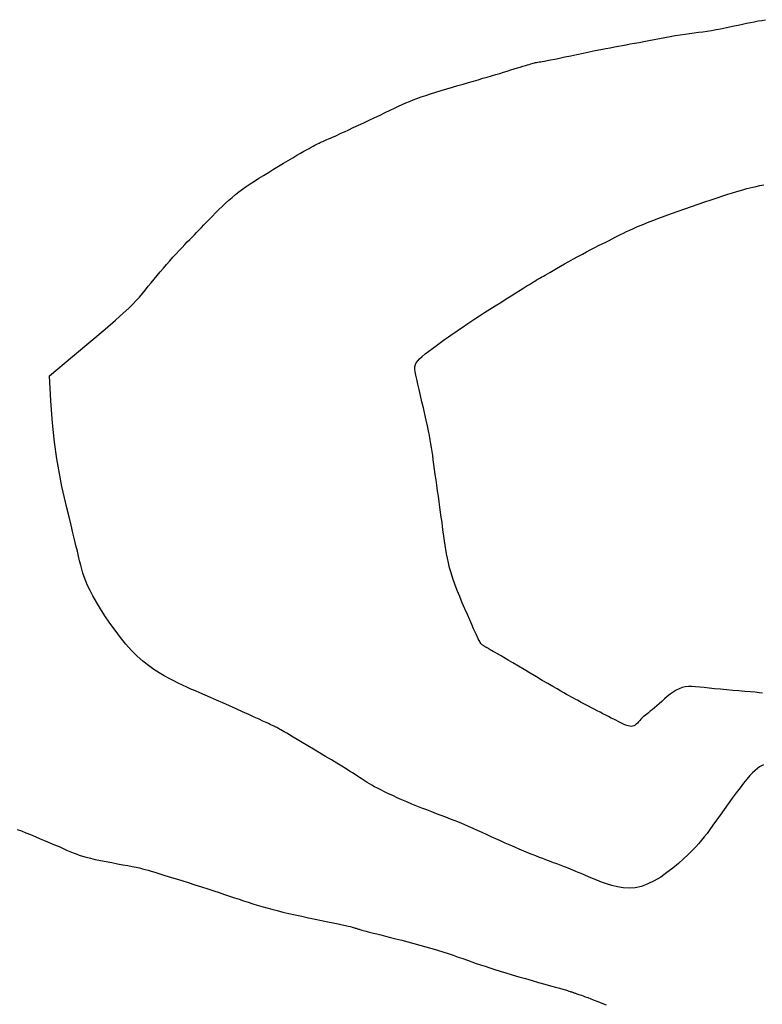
# Model space of a CAD drawing. Header units: millimetres. Extents: x 32690613 to 32693367, y 5343692 to 5344708.
# Tile 382 of 656: x 32692569 to 32692580, y 5344106 to 5344120. Entities that reach past the tile are written whole.
import ezdxf

# ---------------------------------------------------------------- set-up
doc = ezdxf.new("R2010")
doc.units = ezdxf.units.MM
doc.header["$LTSCALE"] = 20
for name, color, linetype in [('02-DGM_HL_490.50', 52, 'Continuous'), ('02-DGM_HL_491.00', 62, 'Continuous'), ('02-DGM_HL_491.50', 72, 'Continuous')]:
    doc.layers.add(name, color=color, linetype=linetype)

msp = doc.modelspace()

# ---------------------------------------------------------------- linework, layer by layer
at = {"layer": '02-DGM_HL_490.50', "elevation": 490.5, "flags": 128}
msp.add_lwpolyline([(32692579.721, 5344110.225), (32692579.673, 5344110.23), (32692579.616, 5344110.235), (32692579.548, 5344110.241), (32692579.472, 5344110.248), (32692579.39, 5344110.255), (32692579.304, 5344110.262), (32692579.217, 5344110.27), (32692579.131, 5344110.278), (32692579.049, 5344110.286), (32692578.972, 5344110.294), (32692578.902, 5344110.301), (32692578.839, 5344110.308), (32692578.782, 5344110.313), (32692578.73, 5344110.316), (32692578.682, 5344110.315), (32692578.636, 5344110.31), (32692578.593, 5344110.301), (32692578.551, 5344110.286), (32692578.508, 5344110.265), (32692578.466, 5344110.239), (32692578.425, 5344110.209), (32692578.384, 5344110.176), (32692578.344, 5344110.142), (32692578.306, 5344110.108), (32692578.27, 5344110.075), (32692578.236, 5344110.044), (32692578.203, 5344110.016), (32692578.173, 5344109.991), (32692578.146, 5344109.969), (32692578.12, 5344109.948), (32692578.096, 5344109.929), (32692578.073, 5344109.911), (32692578.052, 5344109.894), (32692578.033, 5344109.876), (32692578.014, 5344109.857), (32692577.997, 5344109.839), (32692577.981, 5344109.821), (32692577.964, 5344109.804), (32692577.948, 5344109.789), (32692577.932, 5344109.776), (32692577.915, 5344109.766), (32692577.897, 5344109.76), (32692577.878, 5344109.757), (32692577.858, 5344109.758), (32692577.837, 5344109.763), (32692577.814, 5344109.77), (32692577.789, 5344109.78), (32692577.762, 5344109.792), (32692577.733, 5344109.806), (32692577.703, 5344109.821), (32692577.67, 5344109.838), (32692577.635, 5344109.856), (32692577.598, 5344109.874), (32692577.56, 5344109.894), (32692577.521, 5344109.914), (32692577.481, 5344109.934), (32692577.44, 5344109.955), (32692577.4, 5344109.976), (32692577.359, 5344109.997), (32692577.319, 5344110.018), (32692577.279, 5344110.039), (32692577.241, 5344110.06), (32692577.203, 5344110.08), (32692577.167, 5344110.099), (32692577.132, 5344110.118), (32692577.099, 5344110.136), (32692577.068, 5344110.153), (32692577.037, 5344110.169), (32692577.006, 5344110.186), (32692576.971, 5344110.205), (32692576.933, 5344110.227), (32692576.889, 5344110.252), (32692576.837, 5344110.282), (32692576.777, 5344110.317), (32692576.707, 5344110.358), (32692576.629, 5344110.403), (32692576.546, 5344110.452), (32692576.461, 5344110.502), (32692576.376, 5344110.553), (32692576.294, 5344110.601), (32692576.217, 5344110.647), (32692576.148, 5344110.687), (32692576.089, 5344110.722), (32692576.04, 5344110.751), (32692575.999, 5344110.775), (32692575.966, 5344110.794), (32692575.939, 5344110.81), (32692575.917, 5344110.822), (32692575.899, 5344110.832), (32692575.885, 5344110.841), (32692575.873, 5344110.848), (32692575.863, 5344110.853), (32692575.854, 5344110.859), (32692575.846, 5344110.863), (32692575.839, 5344110.867), (32692575.832, 5344110.871), (32692575.826, 5344110.874), (32692575.82, 5344110.878), (32692575.813, 5344110.882), (32692575.806, 5344110.886), (32692575.799, 5344110.891), (32692575.792, 5344110.897), (32692575.784, 5344110.903), (32692575.776, 5344110.912), (32692575.768, 5344110.921), (32692575.759, 5344110.933), (32692575.751, 5344110.947), (32692575.741, 5344110.963), (32692575.731, 5344110.984), (32692575.718, 5344111.01), (32692575.703, 5344111.042), (32692575.685, 5344111.081), (32692575.664, 5344111.128), (32692575.639, 5344111.185), (32692575.61, 5344111.251), (32692575.577, 5344111.326), (32692575.541, 5344111.406), (32692575.505, 5344111.491), (32692575.469, 5344111.579), (32692575.434, 5344111.666), (32692575.402, 5344111.752), (32692575.373, 5344111.834), (32692575.348, 5344111.911), (32692575.328, 5344111.983), (32692575.311, 5344112.051), (32692575.297, 5344112.116), (32692575.285, 5344112.178), (32692575.275, 5344112.24), (32692575.266, 5344112.301), (32692575.257, 5344112.363), (32692575.248, 5344112.426), (32692575.239, 5344112.49), (32692575.23, 5344112.556), (32692575.221, 5344112.624), (32692575.211, 5344112.693), (32692575.201, 5344112.764), (32692575.191, 5344112.836), (32692575.18, 5344112.911), (32692575.17, 5344112.987), (32692575.159, 5344113.064), (32692575.148, 5344113.141), (32692575.138, 5344113.218), (32692575.127, 5344113.293), (32692575.117, 5344113.365), (32692575.107, 5344113.434), (32692575.098, 5344113.499), (32692575.09, 5344113.559), (32692575.082, 5344113.615), (32692575.074, 5344113.67), (32692575.065, 5344113.724), (32692575.055, 5344113.78), (32692575.045, 5344113.84), (32692575.032, 5344113.904), (32692575.017, 5344113.975), (32692575, 5344114.054), (32692574.981, 5344114.139), (32692574.961, 5344114.227), (32692574.94, 5344114.315), (32692574.92, 5344114.403), (32692574.9, 5344114.486), (32692574.883, 5344114.562), (32692574.867, 5344114.63), (32692574.854, 5344114.686), (32692574.845, 5344114.733), (32692574.841, 5344114.772), (32692574.841, 5344114.805), (32692574.847, 5344114.835), (32692574.86, 5344114.862), (32692574.88, 5344114.889), (32692574.907, 5344114.919), (32692574.943, 5344114.951), (32692574.986, 5344114.987), (32692575.035, 5344115.025), (32692575.087, 5344115.064), (32692575.143, 5344115.105), (32692575.2, 5344115.146), (32692575.257, 5344115.186), (32692575.312, 5344115.225), (32692575.365, 5344115.261), (32692575.416, 5344115.297), (32692575.466, 5344115.332), (32692575.517, 5344115.367), (32692575.57, 5344115.402), (32692575.625, 5344115.439), (32692575.684, 5344115.478), (32692575.748, 5344115.52), (32692575.818, 5344115.565), (32692575.892, 5344115.612), (32692575.968, 5344115.661), (32692576.045, 5344115.709), (32692576.12, 5344115.757), (32692576.192, 5344115.802), (32692576.259, 5344115.844), (32692576.319, 5344115.881), (32692576.37, 5344115.913), (32692576.413, 5344115.94), (32692576.449, 5344115.962), (32692576.479, 5344115.981), (32692576.504, 5344115.996), (32692576.525, 5344116.009), (32692576.543, 5344116.02), (32692576.559, 5344116.03), (32692576.574, 5344116.038), (32692576.589, 5344116.047), (32692576.605, 5344116.056), (32692576.623, 5344116.066), (32692576.645, 5344116.078), (32692576.67, 5344116.092), (32692576.7, 5344116.109), (32692576.737, 5344116.13), (32692576.781, 5344116.155), (32692576.83, 5344116.184), (32692576.885, 5344116.216), (32692576.943, 5344116.249), (32692577.004, 5344116.284), (32692577.067, 5344116.319), (32692577.13, 5344116.354), (32692577.192, 5344116.388), (32692577.252, 5344116.42), (32692577.31, 5344116.451), (32692577.366, 5344116.48), (32692577.42, 5344116.507), (32692577.471, 5344116.533), (32692577.52, 5344116.557), (32692577.566, 5344116.58), (32692577.609, 5344116.602), (32692577.65, 5344116.623), (32692577.689, 5344116.643), (32692577.729, 5344116.663), (32692577.769, 5344116.683), (32692577.811, 5344116.704), (32692577.858, 5344116.725), (32692577.909, 5344116.748), (32692577.967, 5344116.773), (32692578.032, 5344116.8), (32692578.104, 5344116.829), (32692578.182, 5344116.859), (32692578.265, 5344116.891), (32692578.352, 5344116.924), (32692578.443, 5344116.957), (32692578.535, 5344116.99), (32692578.629, 5344117.024), (32692578.723, 5344117.057), (32692578.817, 5344117.089), (32692578.909, 5344117.12), (32692578.998, 5344117.15), (32692579.083, 5344117.178), (32692579.162, 5344117.204), (32692579.236, 5344117.227), (32692579.301, 5344117.248), (32692579.359, 5344117.266), (32692579.41, 5344117.282), (32692579.457, 5344117.295), (32692579.5, 5344117.307), (32692579.542, 5344117.318), (32692579.586, 5344117.328), (32692579.632, 5344117.338), (32692579.682, 5344117.349), (32692579.739, 5344117.36)], dxfattribs=at)
at = {"layer": '02-DGM_HL_491.00', "elevation": 491, "flags": 128}
for points in [[(32692569.709, 5344114.678), (32692570.035, 5344114.95), (32692570.292, 5344115.166), (32692570.49, 5344115.334), (32692570.638, 5344115.461), (32692570.746, 5344115.557), (32692570.824, 5344115.63), (32692570.882, 5344115.686), (32692570.928, 5344115.736), (32692570.972, 5344115.784), (32692571.014, 5344115.834), (32692571.056, 5344115.884), (32692571.097, 5344115.935), (32692571.139, 5344115.986), (32692571.18, 5344116.037), (32692571.223, 5344116.088), (32692571.265, 5344116.14), (32692571.309, 5344116.192), (32692571.354, 5344116.243), (32692571.399, 5344116.294), (32692571.443, 5344116.343), (32692571.487, 5344116.391), (32692571.53, 5344116.437), (32692571.571, 5344116.48), (32692571.609, 5344116.521), (32692571.645, 5344116.558), (32692571.679, 5344116.593), (32692571.712, 5344116.626), (32692571.744, 5344116.659), (32692571.776, 5344116.691), (32692571.809, 5344116.725), (32692571.843, 5344116.759), (32692571.878, 5344116.796), (32692571.916, 5344116.836), (32692571.956, 5344116.878), (32692571.998, 5344116.922), (32692572.042, 5344116.967), (32692572.087, 5344117.012), (32692572.133, 5344117.057), (32692572.179, 5344117.101), (32692572.226, 5344117.144), (32692572.273, 5344117.184), (32692572.321, 5344117.223), (32692572.37, 5344117.261), (32692572.42, 5344117.298), (32692572.473, 5344117.335), (32692572.529, 5344117.373), (32692572.587, 5344117.411), (32692572.65, 5344117.451), (32692572.716, 5344117.492), (32692572.785, 5344117.535), (32692572.856, 5344117.579), (32692572.927, 5344117.621), (32692572.996, 5344117.663), (32692573.063, 5344117.703), (32692573.126, 5344117.74), (32692573.184, 5344117.774), (32692573.235, 5344117.804), (32692573.28, 5344117.83), (32692573.319, 5344117.852), (32692573.354, 5344117.872), (32692573.384, 5344117.889), (32692573.411, 5344117.903), (32692573.434, 5344117.916), (32692573.456, 5344117.927), (32692573.475, 5344117.937), (32692573.494, 5344117.946), (32692573.512, 5344117.954), (32692573.529, 5344117.962), (32692573.547, 5344117.97), (32692573.565, 5344117.978), (32692573.585, 5344117.987), (32692573.606, 5344117.996), (32692573.629, 5344118.006), (32692573.655, 5344118.017), (32692573.685, 5344118.03), (32692573.719, 5344118.045), (32692573.758, 5344118.062), (32692573.802, 5344118.083), (32692573.853, 5344118.106), (32692573.911, 5344118.132), (32692573.976, 5344118.163), (32692574.047, 5344118.196), (32692574.122, 5344118.231), (32692574.199, 5344118.268), (32692574.276, 5344118.304), (32692574.352, 5344118.34), (32692574.425, 5344118.375), (32692574.492, 5344118.407), (32692574.554, 5344118.436), (32692574.61, 5344118.463), (32692574.662, 5344118.487), (32692574.712, 5344118.509), (32692574.763, 5344118.53), (32692574.814, 5344118.551), (32692574.868, 5344118.572), (32692574.927, 5344118.593), (32692574.992, 5344118.615), (32692575.061, 5344118.637), (32692575.135, 5344118.66), (32692575.211, 5344118.684), (32692575.289, 5344118.707), (32692575.367, 5344118.73), (32692575.445, 5344118.753), (32692575.52, 5344118.775), (32692575.593, 5344118.796), (32692575.663, 5344118.817), (32692575.73, 5344118.836), (32692575.794, 5344118.855), (32692575.857, 5344118.873), (32692575.917, 5344118.891), (32692575.975, 5344118.908), (32692576.031, 5344118.925), (32692576.085, 5344118.941), (32692576.138, 5344118.957), (32692576.188, 5344118.972), (32692576.235, 5344118.987), (32692576.28, 5344119.001), (32692576.32, 5344119.013), (32692576.358, 5344119.025), (32692576.391, 5344119.035), (32692576.42, 5344119.044), (32692576.444, 5344119.051), (32692576.466, 5344119.058), (32692576.485, 5344119.063), (32692576.503, 5344119.068), (32692576.518, 5344119.072), (32692576.534, 5344119.076), (32692576.549, 5344119.079), (32692576.565, 5344119.082), (32692576.583, 5344119.085), (32692576.604, 5344119.088), (32692576.629, 5344119.092), (32692576.661, 5344119.098), (32692576.699, 5344119.105), (32692576.746, 5344119.114), (32692576.803, 5344119.125), (32692576.87, 5344119.139), (32692576.946, 5344119.155), (32692577.028, 5344119.172), (32692577.114, 5344119.19), (32692577.202, 5344119.208), (32692577.288, 5344119.226), (32692577.371, 5344119.244), (32692577.449, 5344119.259), (32692577.519, 5344119.273), (32692577.583, 5344119.285), (32692577.642, 5344119.296), (32692577.697, 5344119.307), (32692577.752, 5344119.316), (32692577.806, 5344119.326), (32692577.862, 5344119.337), (32692577.922, 5344119.348), (32692577.987, 5344119.36), (32692578.055, 5344119.374), (32692578.127, 5344119.388), (32692578.201, 5344119.402), (32692578.276, 5344119.416), (32692578.351, 5344119.43), (32692578.425, 5344119.443), (32692578.497, 5344119.455), (32692578.566, 5344119.466), (32692578.633, 5344119.476), (32692578.697, 5344119.484), (32692578.761, 5344119.493), (32692578.823, 5344119.501), (32692578.884, 5344119.509), (32692578.946, 5344119.518), (32692579.007, 5344119.528), (32692579.07, 5344119.539), (32692579.133, 5344119.551), (32692579.196, 5344119.563), (32692579.259, 5344119.576), (32692579.321, 5344119.59), (32692579.381, 5344119.603), (32692579.441, 5344119.616), (32692579.498, 5344119.628), (32692579.553, 5344119.639), (32692579.606, 5344119.65), (32692579.659, 5344119.66), (32692579.712, 5344119.669), (32692579.765, 5344119.678)], [(32692579.734, 5344109.219), (32692579.707, 5344109.205), (32692579.679, 5344109.188), (32692579.649, 5344109.166), (32692579.617, 5344109.139), (32692579.582, 5344109.105), (32692579.544, 5344109.065), (32692579.502, 5344109.017), (32692579.456, 5344108.961), (32692579.406, 5344108.896), (32692579.351, 5344108.824), (32692579.295, 5344108.748), (32692579.238, 5344108.669), (32692579.181, 5344108.59), (32692579.125, 5344108.512), (32692579.073, 5344108.438), (32692579.025, 5344108.37), (32692578.981, 5344108.31), (32692578.942, 5344108.255), (32692578.904, 5344108.205), (32692578.866, 5344108.158), (32692578.826, 5344108.111), (32692578.783, 5344108.064), (32692578.734, 5344108.013), (32692578.678, 5344107.958), (32692578.614, 5344107.897), (32692578.541, 5344107.833), (32692578.463, 5344107.767), (32692578.379, 5344107.703), (32692578.292, 5344107.642), (32692578.202, 5344107.588), (32692578.112, 5344107.544), (32692578.022, 5344107.511), (32692577.933, 5344107.492), (32692577.847, 5344107.486), (32692577.764, 5344107.49), (32692577.683, 5344107.502), (32692577.606, 5344107.521), (32692577.532, 5344107.545), (32692577.462, 5344107.571), (32692577.396, 5344107.597), (32692577.335, 5344107.623), (32692577.278, 5344107.646), (32692577.226, 5344107.668), (32692577.177, 5344107.689), (32692577.133, 5344107.707), (32692577.092, 5344107.724), (32692577.056, 5344107.74), (32692577.023, 5344107.754), (32692576.993, 5344107.766), (32692576.967, 5344107.776), (32692576.942, 5344107.786), (32692576.918, 5344107.795), (32692576.895, 5344107.804), (32692576.871, 5344107.813), (32692576.846, 5344107.822), (32692576.818, 5344107.832), (32692576.788, 5344107.843), (32692576.755, 5344107.855), (32692576.718, 5344107.869), (32692576.678, 5344107.884), (32692576.635, 5344107.9), (32692576.588, 5344107.918), (32692576.539, 5344107.938), (32692576.485, 5344107.959), (32692576.428, 5344107.983), (32692576.368, 5344108.007), (32692576.306, 5344108.034), (32692576.242, 5344108.061), (32692576.176, 5344108.09), (32692576.11, 5344108.119), (32692576.044, 5344108.148), (32692575.978, 5344108.178), (32692575.913, 5344108.207), (32692575.848, 5344108.237), (32692575.784, 5344108.266), (32692575.721, 5344108.295), (32692575.658, 5344108.323), (32692575.595, 5344108.351), (32692575.531, 5344108.378), (32692575.468, 5344108.405), (32692575.404, 5344108.431), (32692575.34, 5344108.456), (32692575.275, 5344108.481), (32692575.21, 5344108.506), (32692575.143, 5344108.531), (32692575.076, 5344108.557), (32692575.008, 5344108.583), (32692574.939, 5344108.61), (32692574.868, 5344108.638), (32692574.798, 5344108.667), (32692574.728, 5344108.697), (32692574.659, 5344108.726), (32692574.593, 5344108.755), (32692574.529, 5344108.784), (32692574.469, 5344108.812), (32692574.413, 5344108.839), (32692574.362, 5344108.864), (32692574.317, 5344108.887), (32692574.275, 5344108.91), (32692574.237, 5344108.931), (32692574.203, 5344108.951), (32692574.171, 5344108.97), (32692574.142, 5344108.988), (32692574.115, 5344109.006), (32692574.088, 5344109.023), (32692574.062, 5344109.041), (32692574.034, 5344109.059), (32692574.002, 5344109.08), (32692573.966, 5344109.103), (32692573.924, 5344109.13), (32692573.874, 5344109.161), (32692573.815, 5344109.197), (32692573.746, 5344109.239), (32692573.669, 5344109.286), (32692573.587, 5344109.335), (32692573.502, 5344109.386), (32692573.417, 5344109.436), (32692573.335, 5344109.485), (32692573.258, 5344109.531), (32692573.189, 5344109.572), (32692573.13, 5344109.607), (32692573.081, 5344109.636), (32692573.04, 5344109.66), (32692573.007, 5344109.68), (32692572.98, 5344109.695), (32692572.958, 5344109.708), (32692572.941, 5344109.718), (32692572.926, 5344109.726), (32692572.914, 5344109.733), (32692572.903, 5344109.739), (32692572.894, 5344109.744), (32692572.886, 5344109.748), (32692572.879, 5344109.751), (32692572.872, 5344109.755), (32692572.865, 5344109.758), (32692572.858, 5344109.761), (32692572.851, 5344109.765), (32692572.841, 5344109.769), (32692572.828, 5344109.776), (32692572.809, 5344109.784), (32692572.784, 5344109.796), (32692572.751, 5344109.812), (32692572.707, 5344109.832), (32692572.652, 5344109.857), (32692572.585, 5344109.888), (32692572.508, 5344109.923), (32692572.422, 5344109.961), (32692572.332, 5344110.002), (32692572.239, 5344110.044), (32692572.146, 5344110.085), (32692572.056, 5344110.125), (32692571.971, 5344110.162), (32692571.894, 5344110.195), (32692571.823, 5344110.226), (32692571.758, 5344110.254), (32692571.696, 5344110.281), (32692571.636, 5344110.308), (32692571.577, 5344110.335), (32692571.517, 5344110.363), (32692571.455, 5344110.394), (32692571.389, 5344110.428), (32692571.32, 5344110.466), (32692571.249, 5344110.509), (32692571.174, 5344110.557), (32692571.098, 5344110.612), (32692571.021, 5344110.674), (32692570.942, 5344110.744), (32692570.863, 5344110.823), (32692570.784, 5344110.911), (32692570.706, 5344111.006), (32692570.63, 5344111.106), (32692570.557, 5344111.208), (32692570.488, 5344111.309), (32692570.425, 5344111.408), (32692570.368, 5344111.502), (32692570.319, 5344111.589), (32692570.279, 5344111.666), (32692570.245, 5344111.734), (32692570.218, 5344111.797), (32692570.196, 5344111.855), (32692570.178, 5344111.91), (32692570.162, 5344111.966), (32692570.148, 5344112.022), (32692570.133, 5344112.082), (32692570.118, 5344112.146), (32692570.101, 5344112.217), (32692570.082, 5344112.295), (32692570.061, 5344112.381), (32692570.038, 5344112.476), (32692570.013, 5344112.581), (32692569.985, 5344112.697), (32692569.954, 5344112.825), (32692569.92, 5344112.967), (32692569.885, 5344113.125), (32692569.849, 5344113.305), (32692569.814, 5344113.511), (32692569.781, 5344113.747), (32692569.752, 5344114.018), (32692569.727, 5344114.326), (32692569.709, 5344114.678)]]:
    msp.add_lwpolyline(points, dxfattribs=at)
at = {"layer": '02-DGM_HL_491.50', "elevation": 491.5, "flags": 128}
msp.add_lwpolyline([(32692569.257, 5344108.311), (32692569.315, 5344108.288), (32692569.376, 5344108.264), (32692569.441, 5344108.237), (32692569.509, 5344108.209), (32692569.579, 5344108.18), (32692569.648, 5344108.151), (32692569.716, 5344108.122), (32692569.782, 5344108.094), (32692569.844, 5344108.068), (32692569.901, 5344108.043), (32692569.951, 5344108.021), (32692569.997, 5344108.001), (32692570.041, 5344107.983), (32692570.084, 5344107.966), (32692570.128, 5344107.95), (32692570.175, 5344107.935), (32692570.227, 5344107.92), (32692570.286, 5344107.905), (32692570.353, 5344107.89), (32692570.427, 5344107.874), (32692570.504, 5344107.859), (32692570.584, 5344107.844), (32692570.663, 5344107.829), (32692570.739, 5344107.815), (32692570.809, 5344107.802), (32692570.872, 5344107.79), (32692570.926, 5344107.779), (32692570.973, 5344107.769), (32692571.014, 5344107.759), (32692571.054, 5344107.749), (32692571.094, 5344107.738), (32692571.138, 5344107.725), (32692571.187, 5344107.71), (32692571.245, 5344107.692), (32692571.314, 5344107.67), (32692571.392, 5344107.646), (32692571.476, 5344107.62), (32692571.566, 5344107.592), (32692571.659, 5344107.563), (32692571.752, 5344107.534), (32692571.844, 5344107.505), (32692571.933, 5344107.476), (32692572.016, 5344107.449), (32692572.094, 5344107.423), (32692572.168, 5344107.398), (32692572.239, 5344107.374), (32692572.307, 5344107.351), (32692572.372, 5344107.329), (32692572.436, 5344107.308), (32692572.5, 5344107.287), (32692572.563, 5344107.267), (32692572.628, 5344107.247), (32692572.693, 5344107.228), (32692572.761, 5344107.208), (32692572.832, 5344107.189), (32692572.906, 5344107.17), (32692572.985, 5344107.15), (32692573.069, 5344107.13), (32692573.158, 5344107.11), (32692573.251, 5344107.09), (32692573.346, 5344107.069), (32692573.44, 5344107.05), (32692573.53, 5344107.031), (32692573.616, 5344107.014), (32692573.694, 5344106.998), (32692573.763, 5344106.983), (32692573.82, 5344106.971), (32692573.867, 5344106.961), (32692573.905, 5344106.952), (32692573.935, 5344106.945), (32692573.958, 5344106.939), (32692573.977, 5344106.934), (32692573.992, 5344106.93), (32692574.004, 5344106.926), (32692574.015, 5344106.923), (32692574.026, 5344106.919), (32692574.036, 5344106.916), (32692574.047, 5344106.912), (32692574.057, 5344106.909), (32692574.069, 5344106.905), (32692574.082, 5344106.901), (32692574.097, 5344106.897), (32692574.114, 5344106.892), (32692574.134, 5344106.886), (32692574.158, 5344106.88), (32692574.186, 5344106.873), (32692574.22, 5344106.864), (32692574.26, 5344106.854), (32692574.307, 5344106.842), (32692574.362, 5344106.828), (32692574.426, 5344106.812), (32692574.497, 5344106.795), (32692574.574, 5344106.775), (32692574.655, 5344106.755), (32692574.739, 5344106.733), (32692574.825, 5344106.71), (32692574.911, 5344106.687), (32692574.995, 5344106.663), (32692575.077, 5344106.639), (32692575.156, 5344106.615), (32692575.232, 5344106.59), (32692575.306, 5344106.566), (32692575.377, 5344106.543), (32692575.446, 5344106.519), (32692575.512, 5344106.496), (32692575.577, 5344106.474), (32692575.639, 5344106.452), (32692575.701, 5344106.43), (32692575.763, 5344106.409), (32692575.827, 5344106.388), (32692575.893, 5344106.366), (32692575.962, 5344106.344), (32692576.037, 5344106.32), (32692576.118, 5344106.296), (32692576.205, 5344106.269), (32692576.298, 5344106.242), (32692576.392, 5344106.215), (32692576.486, 5344106.188), (32692576.578, 5344106.162), (32692576.665, 5344106.138), (32692576.744, 5344106.115), (32692576.813, 5344106.096), (32692576.87, 5344106.08), (32692576.916, 5344106.066), (32692576.953, 5344106.056), (32692576.981, 5344106.047), (32692577.003, 5344106.041), (32692577.02, 5344106.035), (32692577.032, 5344106.031), (32692577.043, 5344106.028), (32692577.052, 5344106.025), (32692577.061, 5344106.022), (32692577.069, 5344106.019), (32692577.077, 5344106.016), (32692577.085, 5344106.013), (32692577.094, 5344106.01), (32692577.104, 5344106.006), (32692577.115, 5344106.003), (32692577.127, 5344105.999), (32692577.142, 5344105.994), (32692577.159, 5344105.989), (32692577.179, 5344105.982), (32692577.204, 5344105.973), (32692577.233, 5344105.962), (32692577.268, 5344105.949), (32692577.309, 5344105.933), (32692577.357, 5344105.915), (32692577.409, 5344105.894), (32692577.466, 5344105.871), (32692577.525, 5344105.847)], dxfattribs=at)

doc.saveas('drawing.dxf')
